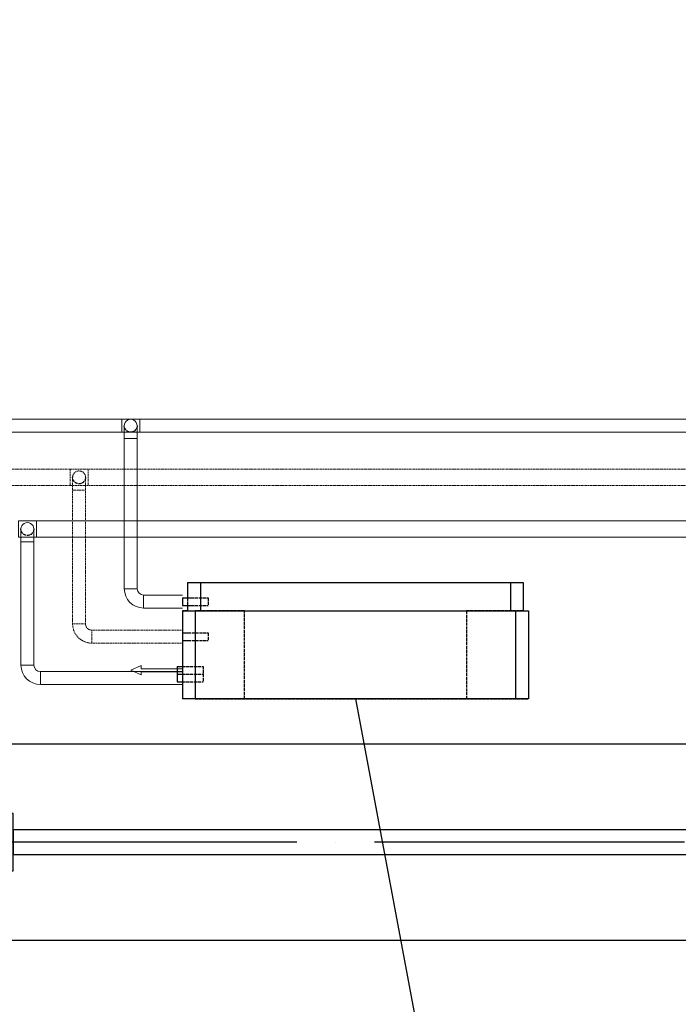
# Model space of a CAD drawing. Header units: millimetres. Extents: x 9824119 to 13672909, y -72394 to 462135.
# Tile 377 of 656: x 10237495 to 10238770, y 7348 to 9255. Entities that reach past the tile are written whole.
import ezdxf
from ezdxf import colors
from ezdxf.entities.mleader import LeaderData, LeaderLine
from ezdxf.math import Vec2, Vec3

# ---------------------------------------------------------------- set-up
doc = ezdxf.new("R2010")
doc.units = ezdxf.units.MM
for name, pattern in [('ACAD_ISO04W100', [30, 24, -3, 0, -3]), ('Hidden', [3, 2, -1]), ('UnderFloor', [7.5, 6, -1.5])]:
    doc.linetypes.add(name, pattern=pattern)
for name, color, linetype in [('MAGI_GENERAL', 7, 'Continuous'), ('PIPE-H1', 7, 'Continuous'), ('PIPE-H1-COMPONENT-', 7, 'Continuous')]:
    doc.layers.add(name, color=color, linetype=linetype)
doc.layers.add('Оси', color=1, linetype='ACAD_ISO04W100', lineweight=0)
doc.styles.add('ISOCPEUR', font='isocpeui.ttf')
doc.styles.add('СПДС', font='isocpeur.ttf')

# ---------------------------------------------------------------- blocks, each defined once
blk = doc.blocks.new('A$C04BF76B1')
at = {"color": 5}
for points in [[(-1352.5, 569.8), (67.5, 569.8), (67.5, 189.8), (-1352.5, 189.8)], [(-1305, 435.3), (-1305, 324.3), (-1352.5, 324.3), (-1352.5, 435.3)], [(67.5, 435.3), (67.5, 324.3), (20, 324.3), (20, 435.3)], [(20, 403.5), (20, 356), (-1305, 356), (-1305, 403.5)]]:
    blk.add_lwpolyline(points, close=True, dxfattribs=at)
blk = doc.blocks.new('ршролрролрр')
at = {"layer": 'Оси', "color": 18, "lineweight": 25, "ltscale": 25, "true_color": 0x000000}
blk.add_line((1608664.1, 1329092.2), (1570284.6, 1329092.2), dxfattribs=at)
at = {"color": 253, "lineweight": 25, "xscale": -1}
blk.add_blockref('A$C04BF76B1', (1584131.6, 1328712.4), dxfattribs=at)
blk = doc.blocks.new('_None')
blk = doc.blocks.new('*U3058')
at = {"layer": 'PIPE-H1', "color": 82, "linetype": 'Continuous', "lineweight": 20}
for p, q in [((10237692.8, 8481.4, 12.5), (10237727.8, 8481.4, 12.5)), ((10237692.8, 8456.4, 12.5), (10237727.8, 8456.4, 12.5))]:
    blk.add_line(p, q, dxfattribs=at)
at = {"layer": 'PIPE-H1', "color": 82, "linetype": 'Continuous', "lineweight": 20, "extrusion": (1, 0, 0)}
for centre in [(10237692.8, 8468.9, 12.5), (10237727.8, 8468.9, 12.5)]:
    blk.add_ellipse(centre, major_axis=(0, 12.5), ratio=1, start_param=0, end_param=3.141593, dxfattribs=at)
blk = doc.blocks.new('*U3059')
at = {"layer": 'PIPE-H1', "color": 82, "linetype": 'Continuous', "lineweight": 20}
for p, q in [((10237692.8, 8481.4, 12.5), (10234917.8, 8481.4, 12.5)), ((10237692.8, 8456.4, 12.5), (10234917.8, 8456.4, 12.5))]:
    blk.add_line(p, q, dxfattribs=at)
blk = doc.blocks.new('*U3060')
at = {"layer": 'PIPE-H1', "color": 7, "linetype": 'Continuous', "lineweight": -3}
for p, q in [((10237710.3, 8468.9, 285), (10237710.3, 8468.9, 284)), ((10237710.3, 8468.9, 35), (10237710.3, 8468.9, 34))]:
    blk.add_line(p, q, dxfattribs=at)
blk = doc.blocks.new('*U3061')
at = {"layer": 'PIPE-H1', "color": 82, "linetype": 'Continuous', "lineweight": 20, "extrusion": (0, 0, -1)}
blk.add_ellipse((10237710.3, 8468.9, 535), major_axis=(-12.5, 0), ratio=1, start_param=0, end_param=3.141593, dxfattribs=at)
at = {"layer": 'PIPE-H1', "color": 1, "linetype": 'UnderFloor', "lineweight": -3, "extrusion": (0, 0, -1)}
blk.add_ellipse((10237710.3, 8468.9, 535), major_axis=(12.5, 0), ratio=1, start_param=0, end_param=3.141593, dxfattribs=at)
at = {"layer": 'PIPE-H1', "color": 82, "linetype": 'Continuous', "lineweight": 20, "extrusion": (-1, 0, 0)}
for centre in [(10237697.8, 8443.9, 535), (10237722.8, 8443.9, 535)]:
    blk.add_ellipse(centre, major_axis=(0, 0, 25), ratio=1, start_param=0, end_param=1.570796, dxfattribs=at)
at = {"layer": 'PIPE-H1', "color": 82, "linetype": 'Continuous', "lineweight": 20, "extrusion": (0, -1, 0)}
blk.add_ellipse((10237710.3, 8443.9, 560), major_axis=(12.5, 0), ratio=1, start_param=0, end_param=3.141593, dxfattribs=at)
blk = doc.blocks.new('*U3062')
at = {"layer": 'PIPE-H1', "color": 82, "linetype": 'Continuous', "lineweight": 20}
for p, q in [((10237697.8, 8153.3, 560), (10237697.8, 8443.9, 560)), ((10237722.8, 8153.3, 560), (10237722.8, 8443.9, 560))]:
    blk.add_line(p, q, dxfattribs=at)
blk = doc.blocks.new('*U3063')
at = {"layer": 'PIPE-H1', "color": 82, "linetype": 'Continuous', "lineweight": 20}
for major_axis in [(-37.5, 0), (-12.5, 0)]:
    blk.add_ellipse((10237735.3, 8153.3, 560), major_axis=major_axis, ratio=1, start_param=0, end_param=1.570796, dxfattribs=at)
at = {"layer": 'PIPE-H1', "color": 82, "linetype": 'Continuous', "lineweight": 20, "extrusion": (0, 1, 0)}
blk.add_ellipse((10237710.3, 8153.3, 560), major_axis=(-12.5, 0), ratio=1, start_param=0, end_param=3.141593, dxfattribs=at)
at = {"layer": 'PIPE-H1', "color": 82, "linetype": 'Continuous', "lineweight": 20, "extrusion": (1, 0, 0)}
blk.add_ellipse((10237735.3, 8128.3, 560), major_axis=(0, 12.5), ratio=1, start_param=0, end_param=3.141593, dxfattribs=at)
blk = doc.blocks.new('*U3064')
at = {"layer": 'PIPE-H1', "color": 82, "linetype": 'Continuous', "lineweight": 20}
for p, q in [((10237810.3, 8140.8, 560), (10237735.3, 8140.8, 560)), ((10237810.3, 8115.8, 560), (10237735.3, 8115.8, 560))]:
    blk.add_line(p, q, dxfattribs=at)
blk = doc.blocks.new('*U3066')
at = {"layer": 'PIPE-H1', "color": 82, "linetype": 'Continuous', "lineweight": 20}
for p, q in [((10244472.8, 8481.4, 12.5), (10237727.8, 8481.4, 12.5)), ((10244472.8, 8456.4, 12.5), (10237727.8, 8456.4, 12.5))]:
    blk.add_line(p, q, dxfattribs=at)
blk = doc.blocks.new('*U3382')
at = {"layer": 'PIPE-H1', "color": 5, "linetype": 'Hidden', "lineweight": 20}
for p, q in [((10244372.8, 8384.9, 12.5), (10237627.8, 8384.9, 12.5)), ((10244372.8, 8352.9, 12.5), (10237627.8, 8352.9, 12.5))]:
    blk.add_line(p, q, dxfattribs=at)
blk = doc.blocks.new('*U3389')
at = {"layer": 'PIPE-H1', "color": 1, "linetype": 'Continuous', "lineweight": 20}
for p, q in [((10244272.8, 8284.9, 12.5), (10237527.8, 8284.9, 12.5)), ((10244272.8, 8252.9, 12.5), (10237527.8, 8252.9, 12.5))]:
    blk.add_line(p, q, dxfattribs=at)
blk = doc.blocks.new('*U3395')
at = {"layer": 'PIPE-H1', "color": 5, "linetype": 'Hidden', "lineweight": 20}
for p, q in [((10237592.8, 8384.9, 12.5), (10237627.8, 8384.9, 12.5)), ((10237592.8, 8352.9, 12.5), (10237627.8, 8352.9, 12.5))]:
    blk.add_line(p, q, dxfattribs=at)
at = {"layer": 'PIPE-H1', "color": 5, "linetype": 'Hidden', "lineweight": 20, "extrusion": (1, 0, 0)}
for centre in [(10237592.8, 8368.9, 12.5), (10237627.8, 8368.9, 12.5)]:
    blk.add_ellipse(centre, major_axis=(0, 16), ratio=1, start_param=0, end_param=3.141593, dxfattribs=at)
blk = doc.blocks.new('*U3396')
at = {"layer": 'PIPE-H1', "color": 5, "linetype": 'Hidden', "lineweight": 20}
for p, q in [((10237592.8, 8384.9, 12.5), (10234817.8, 8384.9, 12.5)), ((10237592.8, 8352.9, 12.5), (10234817.8, 8352.9, 12.5))]:
    blk.add_line(p, q, dxfattribs=at)
blk = doc.blocks.new('*U3397')
at = {"layer": 'PIPE-H1', "color": 7, "linetype": 'Continuous', "lineweight": -3}
for p, q in [((10237610.3, 8368.9, 300), (10237610.3, 8368.9, 299)), ((10237610.3, 8368.9, 50), (10237610.3, 8368.9, 49))]:
    blk.add_line(p, q, dxfattribs=at)
blk = doc.blocks.new('*U3398')
at = {"layer": 'PIPE-H1', "color": 5, "linetype": 'Hidden', "lineweight": 20, "extrusion": (0, 0, -1)}
blk.add_ellipse((10237610.3, 8368.9, 550), major_axis=(-12.5, 0), ratio=1, start_param=0, end_param=3.141593, dxfattribs=at)
at = {"layer": 'PIPE-H1', "color": 1, "linetype": 'UnderFloor', "lineweight": -3, "extrusion": (0, 0, -1)}
blk.add_ellipse((10237610.3, 8368.9, 550), major_axis=(12.5, 0), ratio=1, start_param=0, end_param=3.141593, dxfattribs=at)
at = {"layer": 'PIPE-H1', "color": 5, "linetype": 'Hidden', "lineweight": 20, "extrusion": (-1, 0, 0)}
for centre in [(10237597.8, 8343.9, 550), (10237622.8, 8343.9, 550)]:
    blk.add_ellipse(centre, major_axis=(0, 0, 25), ratio=1, start_param=0, end_param=1.570796, dxfattribs=at)
at = {"layer": 'PIPE-H1', "color": 5, "linetype": 'Hidden', "lineweight": 20, "extrusion": (0, -1, 0)}
blk.add_ellipse((10237610.3, 8343.9, 575), major_axis=(12.5, 0), ratio=1, start_param=0, end_param=3.141593, dxfattribs=at)
blk = doc.blocks.new('*U3399')
at = {"layer": 'PIPE-H1', "color": 5, "linetype": 'Hidden', "lineweight": 20}
for p, q in [((10237597.8, 8085.3, 575), (10237597.8, 8343.9, 575)), ((10237622.8, 8085.3, 575), (10237622.8, 8343.9, 575))]:
    blk.add_line(p, q, dxfattribs=at)
blk = doc.blocks.new('*U3400')
at = {"layer": 'PIPE-H1', "color": 5, "linetype": 'Hidden', "lineweight": 20}
for major_axis in [(-37.5, 0), (-12.5, 0)]:
    blk.add_ellipse((10237635.3, 8085.3, 575), major_axis=major_axis, ratio=1, start_param=0, end_param=1.570796, dxfattribs=at)
at = {"layer": 'PIPE-H1', "color": 5, "linetype": 'Hidden', "lineweight": 20, "extrusion": (0, 1, 0)}
blk.add_ellipse((10237610.3, 8085.3, 575), major_axis=(-12.5, 0), ratio=1, start_param=0, end_param=3.141593, dxfattribs=at)
at = {"layer": 'PIPE-H1', "color": 5, "linetype": 'Hidden', "lineweight": 20, "extrusion": (1, 0, 0)}
blk.add_ellipse((10237635.3, 8060.3, 575), major_axis=(0, 12.5), ratio=1, start_param=0, end_param=3.141593, dxfattribs=at)
blk = doc.blocks.new('*U3401')
at = {"layer": 'PIPE-H1', "color": 5, "linetype": 'Hidden', "lineweight": 20}
for p, q in [((10237810.3, 8072.8, 575), (10237635.3, 8072.8, 575)), ((10237810.3, 8047.8, 575), (10237635.3, 8047.8, 575))]:
    blk.add_line(p, q, dxfattribs=at)
blk = doc.blocks.new('*U3402')
at = {"layer": 'PIPE-H1', "color": 1, "linetype": 'Continuous', "lineweight": 20}
for p, q in [((10237492.8, 8284.9, 12.5), (10237527.8, 8284.9, 12.5)), ((10237492.8, 8252.9, 12.5), (10237527.8, 8252.9, 12.5))]:
    blk.add_line(p, q, dxfattribs=at)
at = {"layer": 'PIPE-H1', "color": 1, "linetype": 'Continuous', "lineweight": 20, "extrusion": (1, 0, 0)}
for centre in [(10237492.8, 8268.9, 12.5), (10237527.8, 8268.9, 12.5)]:
    blk.add_ellipse(centre, major_axis=(0, 16), ratio=1, start_param=0, end_param=3.141593, dxfattribs=at)
blk = doc.blocks.new('*U3404')
at = {"layer": 'PIPE-H1', "color": 7, "linetype": 'Continuous', "lineweight": -3}
blk.add_line((10237510.3, 8268.9, 146), (10237510.3, 8268.9, 145), dxfattribs=at)
blk = doc.blocks.new('*U3405')
at = {"layer": 'PIPE-H1', "color": 1, "linetype": 'Continuous', "lineweight": 20, "extrusion": (0, 0, -1)}
blk.add_ellipse((10237510.3, 8268.9, 396), major_axis=(-12.5, 0), ratio=1, start_param=0, end_param=3.141593, dxfattribs=at)
at = {"layer": 'PIPE-H1', "color": 1, "linetype": 'UnderFloor', "lineweight": -3, "extrusion": (0, 0, -1)}
blk.add_ellipse((10237510.3, 8268.9, 396), major_axis=(12.5, 0), ratio=1, start_param=0, end_param=3.141593, dxfattribs=at)
at = {"layer": 'PIPE-H1', "color": 1, "linetype": 'Continuous', "lineweight": 20, "extrusion": (-1, 0, 0)}
for centre in [(10237497.8, 8243.9, 396), (10237522.8, 8243.9, 396)]:
    blk.add_ellipse(centre, major_axis=(0, 0, 25), ratio=1, start_param=0, end_param=1.570796, dxfattribs=at)
at = {"layer": 'PIPE-H1', "color": 1, "linetype": 'Continuous', "lineweight": 20, "extrusion": (0, -1, 0)}
blk.add_ellipse((10237510.3, 8243.9, 421), major_axis=(12.5, 0), ratio=1, start_param=0, end_param=3.141593, dxfattribs=at)
blk = doc.blocks.new('*U3406')
at = {"layer": 'PIPE-H1', "color": 1, "linetype": 'Continuous', "lineweight": 20}
for p, q in [((10237497.8, 8005.3, 421), (10237497.8, 8243.9, 421)), ((10237522.8, 8005.3, 421), (10237522.8, 8243.9, 421))]:
    blk.add_line(p, q, dxfattribs=at)
blk = doc.blocks.new('*U3407')
at = {"layer": 'PIPE-H1', "color": 1, "linetype": 'Continuous', "lineweight": 20}
for major_axis in [(-37.5, 0), (-12.5, 0)]:
    blk.add_ellipse((10237535.3, 8005.3, 421), major_axis=major_axis, ratio=1, start_param=0, end_param=1.570796, dxfattribs=at)
at = {"layer": 'PIPE-H1', "color": 1, "linetype": 'Continuous', "lineweight": 20, "extrusion": (0, 1, 0)}
blk.add_ellipse((10237510.3, 8005.3, 421), major_axis=(-12.5, 0), ratio=1, start_param=0, end_param=3.141593, dxfattribs=at)
at = {"layer": 'PIPE-H1', "color": 1, "linetype": 'Continuous', "lineweight": 20, "extrusion": (1, 0, 0)}
blk.add_ellipse((10237535.3, 7980.3, 421), major_axis=(0, 12.5), ratio=1, start_param=0, end_param=3.141593, dxfattribs=at)
blk = doc.blocks.new('*U3408')
at = {"layer": 'PIPE-H1', "color": 1, "linetype": 'Continuous', "lineweight": 20}
for p, q in [((10237810.3, 7992.8, 421), (10237535.3, 7992.8, 421)), ((10237810.3, 7967.8, 421), (10237535.3, 7967.8, 421))]:
    blk.add_line(p, q, dxfattribs=at)
blk = doc.blocks.new('*U3548')
at = {"layer": 'PIPE-H1-COMPONENT-', "color": 7, "linetype": 'Continuous', "lineweight": -3}
blk.add_line((10237810.3, 7980.3, 421), (10237810.3, 7980.3, 420), dxfattribs=at)
blk = doc.blocks.new('*U3549')
at = {"layer": 'PIPE-H1-COMPONENT-', "color": 11, "linetype": 'Continuous', "lineweight": 20}
for p, q in [((10237730.3, 8004.3, 360), (10237710.3, 7995.3, 360)), ((10237710.3, 7995.3, 360), (10237730.3, 7986.3, 360)), ((10237730.3, 7998.3, 360), (10237730.3, 8004.3, 360)), ((10237810.3, 7998.3, 360), (10237730.3, 7998.3, 360)), ((10237730.3, 7986.3, 360), (10237730.3, 7992.3, 360)), ((10237730.3, 7992.3, 360), (10237810.3, 7992.3, 360)), ((10237810.3, 7992.3, 360), (10237810.3, 7998.3, 360))]:
    blk.add_line(p, q, dxfattribs=at)
at = {"layer": 'PIPE-H1-COMPONENT-', "color": 11, "linetype": 'Continuous', "lineweight": 20, "extrusion": (-1, 0, 0)}
blk.add_circle((-7995.3, 360, -10237810.3), 7.5, dxfattribs=at)
blk = doc.blocks.new('*U3550')
at = {"layer": 'MAGI_GENERAL', "color": 1, "linetype": 'UnderFloor', "lineweight": -3}
for p, q in [((10237820.3, 8165.3, 100), (10237820.3, 8165.3, 535.5)), ((10238470.3, 8165.3, 535.5), (10238470.3, 8165.3, 100)), ((10237820.3, 8135.8, 535.5), (10237820.3, 8120.8, 535.5)), ((10237820.3, 8135.8, 100), (10237820.3, 8110.3, 100)), ((10237827.6, 8135.8, 560), (10237860.3, 8135.8, 560)), ((10237820.3, 8110.3, 100), (10237810.3, 8110.3, 100)), ((10237810.3, 8110.3, 100), (10237810.3, 8110.3)), ((10237810.3, 8110.3, 100), (10237810.3, 8110.3, 535.5)), ((10237820.3, 8110.3, 100), (10237810.3, 8110.3, 100)), ((10237820.3, 8110.3, 535.5), (10237820.3, 8110.3, 100)), ((10237827.6, 8120.8, 560), (10237860.3, 8120.8, 560)), ((10237845.3, 8110.3, 620), (10237835.3, 8110.3, 586.2)), ((10237845.3, 8110.3, 100), (10238470.3, 8110.3, 100)), ((10237930.3, 8110.3, 100), (10237845.3, 8110.3, 100)), ((10237930.3, 7940.3, 100), (10237930.3, 8110.3, 100)), ((10237930.3, 8110.3, 100), (10237930.3, 8110.3)), ((10238360.3, 8110.3, 100), (10238360.3, 7940.3, 100)), ((10238470.3, 8110.3, 100), (10238360.3, 8110.3, 100)), ((10238360.3, 8110.3, 100), (10238360.3, 8110.3)), ((10238470.3, 8110.3, 100), (10238445.3, 8110.3, 100)), ((10238470.3, 8110.3, 535.5), (10238455.3, 8110.3, 586.2)), ((10238470.3, 8110.3, 100), (10238470.3, 8110.3, 535.5)), ((10238480.3, 8110.3, 100), (10238480.3, 8110.3)), ((10238480.3, 8110.3, 535.5), (10238480.3, 8110.3, 100)), ((10237810.3, 8067.8, 100), (10237810.3, 8052.8, 100)), ((10237810.3, 8067.8, 535.5), (10237810.3, 8052.8, 535.5)), ((10237810.3, 8067.8, 100), (10237810.3, 8052.8, 100)), ((10237820.8, 8067.8, 575), (10237860.3, 8067.8, 575)), ((10237820.8, 8052.8, 575), (10237860.3, 8052.8, 575)), ((10237810.3, 8002.8, 360), (10237850.3, 8002.8, 360)), ((10237810.3, 8002.8, 100), (10237810.3, 7940.3, 100)), ((10237810.3, 8002.8, 100), (10237810.3, 7940.3, 100)), ((10237810.3, 7987.8, 421), (10237850.3, 7987.8, 421)), ((10237810.3, 7972.8, 421), (10237850.3, 7972.8, 421)), ((10237810.3, 7940.3, 100), (10237810.3, 7940.3)), ((10237810.3, 7940.3, 535.5), (10237810.3, 7940.3, 100)), ((10237835.3, 7940.3, 100), (10237930.3, 7940.3, 100)), ((10237835.3, 7940.3, 100), (10238480.3, 7940.3, 100)), ((10237930.3, 7940.3, 100), (10237930.3, 7940.3)), ((10238360.3, 7940.3, 100), (10238360.3, 7940.3)), ((10238360.3, 7940.3, 100), (10238480.3, 7940.3, 100)), ((10238480.3, 7940.3, 100), (10238480.3, 7940.3)), ((10238480.3, 7940.3, 100), (10238480.3, 7940.3, 535.5))]:
    blk.add_line(p, q, dxfattribs=at)
at = {"layer": 'MAGI_GENERAL', "color": 7, "linetype": 'Continuous', "lineweight": -3}
for p, q in [((10237820.3, 8165.3, 535.5), (10237820.3, 8135.8, 535.5)), ((10237820.3, 8165.3, 535.5), (10237845.3, 8165.3, 620)), ((10237845.3, 8165.3, 620), (10238445.3, 8165.3, 620)), ((10237845.3, 8165.3, 620), (10237845.3, 8110.3, 620)), ((10238445.3, 8165.3, 620), (10238470.3, 8165.3, 535.5)), ((10238445.3, 8165.3, 620), (10238445.3, 8110.3, 620)), ((10238470.3, 8165.3, 535.5), (10238470.3, 8110.3, 535.5)), ((10237810.3, 8135.8, 560), (10237827.6, 8135.8, 560)), ((10237810.3, 8120.8, 560), (10237827.6, 8120.8, 560)), ((10237810.3, 8110.3, 535.5), (10237810.3, 8067.8, 535.5)), ((10237810.3, 8110.3, 535.5), (10237835.3, 8110.3, 630)), ((10237820.3, 8120.8, 535.5), (10237820.3, 8110.3, 535.5)), ((10237835.3, 8110.3, 630), (10238455.3, 8110.3, 630)), ((10237835.3, 8110.3, 630), (10237835.3, 7940.3, 630)), ((10238455.3, 8110.3, 630), (10238480.3, 8110.3, 535.5)), ((10238455.3, 8110.3, 630), (10238455.3, 7940.3, 630)), ((10238480.3, 8110.3, 535.5), (10238480.3, 7940.3, 535.5)), ((10237810.3, 8067.8, 575), (10237820.8, 8067.8, 575)), ((10237810.3, 8052.8, 575), (10237820.8, 8052.8, 575)), ((10237810.3, 8052.8, 535.5), (10237810.3, 7940.3, 535.5)), ((10237800.3, 8002.8, 360), (10237810.3, 8002.8, 360)), ((10237800.3, 7987.8, 421), (10237810.3, 7987.8, 421)), ((10237800.3, 7972.8, 421), (10237810.3, 7972.8, 421)), ((10237835.3, 7940.3, 630), (10237810.3, 7940.3, 535.5)), ((10238455.3, 7940.3, 630), (10237835.3, 7940.3, 630)), ((10238480.3, 7940.3, 535.5), (10238455.3, 7940.3, 630))]:
    blk.add_line(p, q, dxfattribs=at)
at = {"layer": 'MAGI_GENERAL', "color": 7, "linetype": 'Continuous', "lineweight": -3, "extrusion": (1, 0, 0)}
for centre in [(10237810.3, 8128.3, 560), (10237810.3, 8060.3, 575), (10237800.3, 7995.3, 360), (10237800.3, 7980.3, 421)]:
    blk.add_ellipse(centre, major_axis=(0, 7.5), ratio=1, start_param=0, end_param=3.141593, dxfattribs=at)
at = {"layer": 'MAGI_GENERAL', "color": 1, "linetype": 'UnderFloor', "lineweight": -3, "extrusion": (1, 0, 0)}
for centre in [(10237860.3, 8128.3, 560), (10237860.3, 8060.3, 575), (10237850.3, 7995.3, 360), (10237850.3, 7980.3, 421)]:
    blk.add_ellipse(centre, major_axis=(0, 7.5), ratio=1, start_param=0, end_param=3.141593, dxfattribs=at)

msp = doc.modelspace()

# ---------------------------------------------------------------- block references
msp.add_blockref('ршролрролрр', (8653371.2, -1321429.7))
at = {"layer": 'PIPE-H1'}
for name in ['*U3059', '*U3058', '*U3061', '*U3060', '*U3066', '*U3062', '*U3396', '*U3395', '*U3398', '*U3382', '*U3397', '*U3399', '*U3402', '*U3405', '*U3389', '*U3404', '*U3406', '*U3063', '*U3064', '*U3400', '*U3401', '*U3407', '*U3408']:
    msp.add_blockref(name, (0, 0), dxfattribs=at)
at = {"layer": 'PIPE-H1-COMPONENT-'}
for name in ['*U3549', '*U3548']:
    msp.add_blockref(name, (0, 0), dxfattribs=at)

# ---------------------------------------------------------------- next in the draw order: leaders
at = {"color": 5, "lineweight": 25, "ltscale": 15}
ml = msp.add_multileader_mtext('Standard', dxfattribs=at)
ml.set_content('{\\fGOST Common|b0|i0|c204|p34;\\W0.9;\\C256;Фанкойл напольный Qx=1,6kBm Qm=2,1kBm}', color=14, style='СПДС')
ml.set_leader_properties()
ml.set_arrow_properties(name='NONE')
ml.build(insert=Vec2(0, 0))
ml.multileader.update_dxf_attribs({"text_left_attachment_type": 6, "text_right_attachment_type": 6, "dogleg_length": 0.36, "arrow_head_size": 100})
ctx = ml.context
ctx.base_point, ctx.char_height, ctx.arrow_head_size, ctx.plane_origin = Vec3(10235610.8, 6466.4, 630), 220, 100, Vec3(10225123.5, -6754.7, 630)
ctx.left_attachment, ctx.right_attachment, ctx.text_align_type = 6, 6, 1
notes = []
notes.append((ctx, [(1, (1, 1, 0), (10235610.5, 6466.4, 630), (1, 0), 0.36, [(1, [(10235335.3, 7940.3, 630)], 0, [])])]))
ctx.mtext.insert, ctx.mtext.width, ctx.mtext.defined_height, ctx.mtext.alignment, ctx.mtext.flow_direction = Vec3(10236795.1, 6730.4, 630), 2438.932, 630, 2, 5
ctx.mtext.has_bg_fill, ctx.mtext.bg_color, ctx.mtext.bg_scale_factor, ctx.mtext.bg_transparency, ctx.mtext.use_window_bg_color = 1, -1027028792, 1.5, 0, 1
ml = msp.add_multileader_mtext('Standard', dxfattribs=at)
ml.set_content('{\\fGOST Common|b0|i0|c204|p34;\\W0.9;\\C256;Фанкойл напольный Qx=1,6kBm Qm=2,1kBm}', color=14, style='СПДС')
ml.set_leader_properties()
ml.set_arrow_properties(name='NONE')
ml.build(insert=Vec2(0, 0))
ml.multileader.update_dxf_attribs({"text_left_attachment_type": 6, "text_right_attachment_type": 6, "dogleg_length": 0.36, "arrow_head_size": 100})
ctx = ml.context
ctx.base_point, ctx.char_height, ctx.arrow_head_size, ctx.plane_origin = Vec3(10238420.8, 6466.4, 630), 220, 100, Vec3(10227933.5, -6754.7, 630)
ctx.left_attachment, ctx.right_attachment, ctx.text_align_type = 6, 6, 1
notes.append((ctx, [(1, (1, 1, 0), (10238420.5, 6466.4, 630), (1, 0), 0.36, [(1, [(10238145.3, 7940.3, 630)], 0, [])])]))
ctx.mtext.insert, ctx.mtext.width, ctx.mtext.defined_height, ctx.mtext.alignment, ctx.mtext.flow_direction = Vec3(10239605.1, 6730.4, 630), 2438.932, 630, 2, 5
ctx.mtext.has_bg_fill, ctx.mtext.bg_color, ctx.mtext.bg_scale_factor, ctx.mtext.bg_transparency, ctx.mtext.use_window_bg_color = 1, -1027028792, 1.5, 0, 1
for ctx, leaders in notes:
    for number, flags, end, landing, length, lines in leaders:
        leader = LeaderData()
        leader.index, (leader.has_last_leader_line, leader.has_dogleg_vector, leader.attachment_direction) = number, flags
        leader.last_leader_point, leader.dogleg_vector, leader.dogleg_length = Vec3(end), Vec3(landing), length
        for number, points, colour, breaks in lines:
            line = LeaderLine()
            line.index, line.vertices, line.color, line.breaks = number, Vec3.list(points), colors.encode_raw_color(colour), breaks
            leader.lines.append(line)
        ctx.leaders.append(leader)

# ---------------------------------------------------------------- next in the draw order: block references
at = {"layer": 'MAGI_GENERAL'}
msp.add_blockref('*U3550', (0, 0), dxfattribs=at)

# ---------------------------------------------------------------- next in the draw order: texts
at = {"char_height": 300, "attachment_point": 1, "style": 'ISOCPEUR'}
for s, insert, width in [('\\pi13638.10589;{\\fISOCPEUR|b0|i0|c204|p34;\\H1.66667x;\\L\\C7;\\P\\pi10874.35036;\\H1.1x;Общие указания\\l\\P\\pi13638.10589;\\P\\pi-900,l1200,t1200;\\H0.72727x;1.^IПроект выполнен на основании задания заказчика и задания на проектирование архитектурно-строительных чертежей.\\P2.^IПроект соответствует действующим нормам :\\P\\pl900,t900;\\fSymbol|b0|i0|c2|p18;·^I\\fISOCPEUR|b0|i0|c204|p34;КМК 2. 04.05-97* "Отопление, вентиляция и кондиционирование воздуха".\\P\\fSymbol|b0|i0|c2|p18;·^I\\fISOCPEUR|b0|i0|c204|p34;ШНК 2.08.02-09* "Общественные здания и сооружение" \\P\\fSymbol|b0|i0|c2|p18;·^I\\fISOCPEUR|b0|i0|c204|p34;КМК 2.01.01-94 "Климатические и физико-геологические данные для проектирования".\\P\\fSymbol|b0|i0|c2|p18;·^I\\fISOCPEUR|b0|i0|c204|p34;КМК 2.01.04-97* "Строительная теплотехника".\\P\\fSymbol|b0|i0|c2|p18;·^I\\fISOCPEUR|b0|i0|c204|p34;ГОСТ 21.602-2003 "Правила выполнения рабочей документации отопления, вентиляции и кондиционирования".\\P\\fSymbol|b0|i0|c2|p18;·^I\\fISOCPEUR|b0|i0|c204|p34;ШНК \\fISOCPEUR|b0|i0|c186|p34;2.01.02-04\\fISOCPEUR|b0|i0|c204|p34; - \\fISOCPEUR|b0|i0|c186|p34;"\\fISOCPEUR|b0|i0|c204|p34;Пожарная безопасность зданий и сооружений\\fISOCPEUR|b0|i0|c186|p34;"\\fISOCPEUR|b0|i0|c204|p34;;\\P\\pl1200,t1200;3.^I  Расчетные параметры наружного воздуха для проектирования отопления, вентиляции и кондиционирования воздуха приняты по КМК 2.01.01-94.\\P\\pi-300,l300,tz;      Для проектирования отопления, вентиляции и кондиционирования воздуха: \\P\\pl1500,t1500;-^IХолодный  период  года Тн\\fISOCPEUR|b0|i0|c186|p34;=-14.0°C\\fISOCPEUR|b0|i0|c204|p34;; I=-12,4 кДж/кг (Парам. Б);\\P-^IТеплый  период  года Тн=33°C; I=55,7 кДж/кг  (Парам. А);\\P-^IТеплый  период  года Тн=37,5°C; I=65,2 кДж/кг (Парам. Б);\\P-^IСкорость ветра  - V=1,6 м/сек - холодный период;\\P-^IСкорость ветра  - V=1,9 м/сек - теплый  период;\\P-^IПродолжительность отопительного периода  Zот.пер.=129суток;\\P-^IСредняя температура отопительного периода  tот.пер.=2,7°C;\\P-^IБарометрическое давление в районе строительства Рбар=950 Гпа.\\P\\pi600,l0,tz;\\P\\pi11458.1097;\\LТЕПЛОСНАБЖЕНИЕ\\P\\pi13638.10589;\\l\\P\\pi0;\\C0;В качестве источника тепла выбран установленный во дворе здания тепловой насос, рассчитанный на работу в температурном режиме 40–30 °C.^J^JСистема отопления спроектирована как двухтрубная, в ней используются напольный фанкойл.\\P^JОсновным источником тепла является тепловой насос. \\P^JОсновное охлаждение осуществляется с помощью\\Pтепловых насосов. Для отвода конденсата, образующегося в фанкойлах, предусмотрены дренажные трубы. Основные водосточные и обратные трубы выполнены из полипропилена. \\P\\pi600;^JОсновные подающие и обратные трубы выполнены из полипропилена. Слив воды из системы осуществляется через регулировочный узел. Для снижения теплопотерь через трубы выполнены работы по теплоизоляции.\\C7; \\P\\pi12278.10827;\\LОТОПЛЕНИЕ\\l\\P\\pi0;  Для достижения  комфортных условий в зимнее время и компенсации теплопотерь в помещениях установлены \\C0;фанкойл\\C7;ы обеспечивающие в помещениях нормируемую температуру воздуха:\\P\\pi-300,l1500,t1500;-^IКабинет врача +20°C.\\P-^IЗал       +22°C.\\P-^IФизиотерапия     +21°C.\\P\\pi0,l0,tz;   На каждом приборе предусматривается устанавка термостатического клапана и запорного крана. Рекомендуется применить трубопроводы стабильные полипропиленовые. Система теплоснабжения \\C0;фанкойл\\C7;ов двухтрубная с принудительной циркуляцией, горизонтальная. Удаление воздуха осуществляется из воздухоспускных кранов установленных в \\C0;фанкойл\\C7;ах. Все монтажные и наладочные работы проводить в соответствии с нормативными документами и инструкциям фирм-изготовителя.}', (9986122.2, 27067.1), 27276.212), ('{\\fISOCPEUR|b0|i0|c204|p34;\\C7;^I\\A1;\\L\\P\\pi10515.36534;\\H1.33333x;ВЕНТИЛЯЦИЯ\\P\\pi0;\\l^IВ здании предусмотрена приточно-вытяжная вентиляция с естественным и \\Pмеханическим побуждением, для функционально различных и конструктивно раздельных групп \\Pпомещений.   ^I  \\P^IТакже предусматривается естественная вентиляция с удалением и поступлением воздуха через окна и двери.\\P^IУдаление воздуха из помещений производится с помощью вытяжных решеток.\\P^IМатериал воздуховодов - тонколистовая оцинкованная сталь по ГОСТ 14918-80.\\P^IВоздуховоды систем вытяжной вентиляции выполняются класса "Н" (нормально плотный).\\P^IМонтаж систем вентиляции выполнить в соответствии с \\A0;КМК 3.05.01.-9\\A1;7\\P\\A0;\\L\\P\\pi12075.36144;\\P\\pi7995.37164;ПРИМЕЧАНИЯ (ТЕПЛОСНАБЖЕНИЕ)\\P\\pi-900,l900,t900;\\l1.^IЧертеж читать совместно со спецификацией и с другими разделами проекта.\\P2.^IМонтаж оборудования и трубопроводов производить в соответствии с местными \\P\\pi0;действующими нормами и правилами, и требованиями завода-изготовителя оборудования.\\P\\pi-900;3.^IТрубопроводы системы теплоснабжения радиаторов приняты полипропиленовыми.\\P4.^IНа планах и схемах указаны наружный диаметр и толщина стенки полипропиленовых \\P\\pi0;трубопроводов.\\P\\pi-900;5.^IПриборы и трубопроводы нанесены условно.\\P6.^IУклон трубопроводов выполнить согласно схемам в сторону ближайшего вертикального \\P\\pi0;стояка.\\P\\pi-900;7.^IВсе отметки указаны от уровня пола этажа. \\P8.^IКрепить трубу в штробе каждые 2 метра.\\P9.^IТрубопроводы отопления, прокладываемые в полу покрыть трубчатой тепловой изоляцией \\P\\pi0;из вспученного полителена "Isocom" толщиной 9 мм.\\P\\pi-900;10.^IДиаметры запорно-регулирующей арматуры и фильтров соответствуют диаметру \\P\\pi0;трубопроводов, если не указано иное.\\P\\pi3390,l600,tz;\\P\\pi5455.37799,l0;\\LПРИМЕЧАНИЯ (ВЕНТИЛЯЦИЯ И КОНДИЦИОНИРОВАНИЕ)\\l\\P\\pi-900,l900,t900;1.^IВентиляционные системы показаны условно.\\P2.^IЧертеж читать совместно со спецификацией и остальными разделами проекта \\P3.^IВсе неплотности при пересечении инженерными коммуникациями огнестойких стен, \\P\\pi0;перекрытий и перегородок заделать материалами, соответствующими по степени \\Pогнестойкости пересекаемым ограждениям.\\P\\pi-900;4.^IВ сан-узлах двери не оборудованные переточными решетками, предусмотреть с \\P\\pi0;подрезкой дверного полотна, высота щели не менее 20 мм. Если конструкция дверей не \\Pпозволяет предусмотреть щели в нижней части, то необходимо выполнить установку \\Pжалюзийной решетки в нижней половине двери.\\P\\pi-900;5.^IРазместить все приборы для измерения температуры, давления и скорости потока в \\P\\pi0;доступных местах с прямыми секциями труб или воздуховодов наверху или внизу, \\Pсогласно рекомендациям завода изготовителя для точности показаний.\\P\\pi-900;6.^IУстановить расположение диффузоров, отдушин и вентиляционных решеток согласно \\P\\pi0;архитектурным планам потолка, освещения и другим деталям/узлам потолка и \\Pвыполнить незначительные изменения для обеспечения соответствия.\\P\\pi-900;7.^IМонтаж оборудования выполнить в соответствии с местными нормами и правилами, а \\P\\pi0;так же требованиями завода-изготовителя оборудования \\P\\pi-900;8.^IВсе отметки оборудований даны от пола этажа.\\P}', (10015733.6, 26003.4), 24350.724)]:
    msp.add_mtext(s, dxfattribs=dict(at, insert=insert, width=width))

doc.saveas('drawing.dxf')
